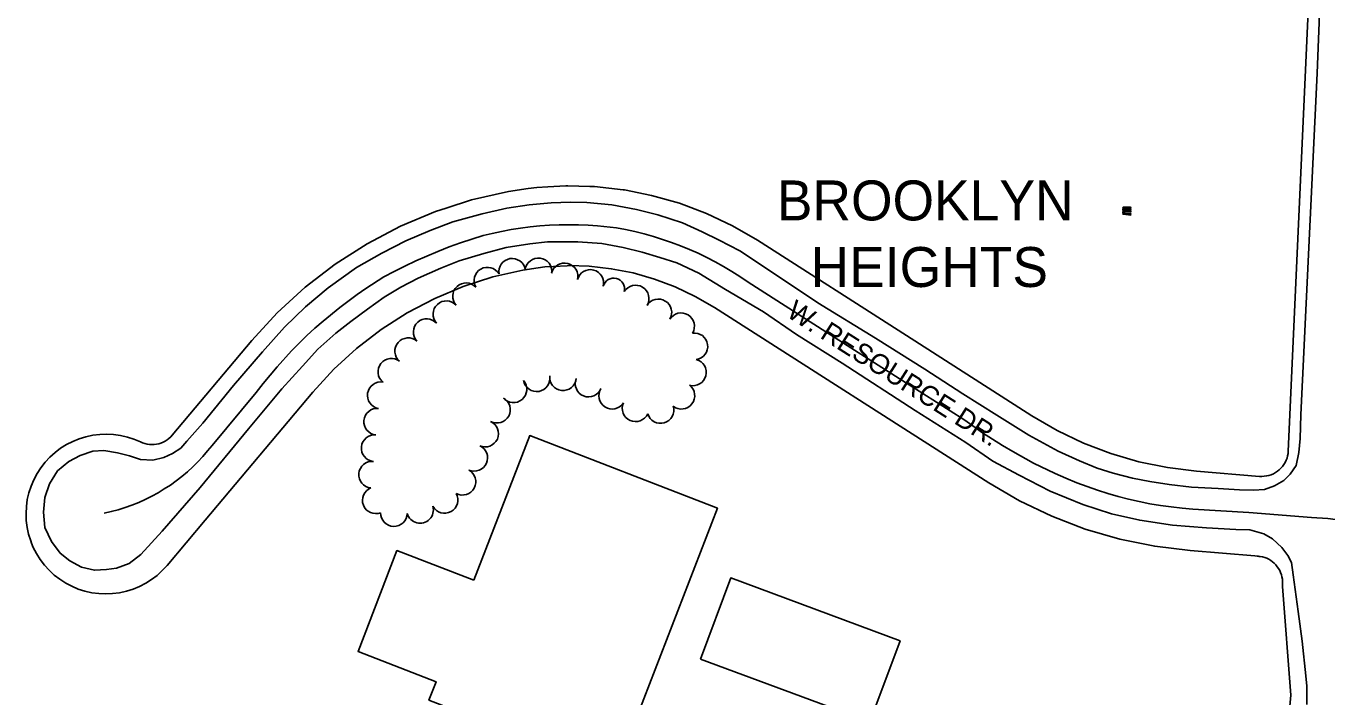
# Model space of a CAD drawing. Extents: x -25029 to 2274964, y -81170 to 687028.
# Drawn here: x -11805 to -10828, y -66764 to -66260 of the extents above; entities that cross this region are included whole.
import ezdxf

# ---------------------------------------------------------------- set-up
doc = ezdxf.new("R2010")
doc.units = 0
for name, color, linetype in [('81911BEA - RW_X_Fee_RW', 7, 'Continuous'), ('BLDG', 7, 'Continuous'), ('CITY-NAME', 7, 'Continuous'), ('GE_X_CL_2000', 7, 'Continuous'), ('PM_P_Cells', 7, 'Continuous'), ('PV_X_EOP', 7, 'Continuous'), ('ROAD', 7, 'Continuous'), ('ROAD-NAME', 7, 'Continuous'), ('TREES', 7, 'Continuous')]:
    doc.layers.add(name, color=color, linetype=linetype)

msp = doc.modelspace()

# ---------------------------------------------------------------- linework, layer by layer
at = {"layer": '81911BEA - RW_X_Fee_RW'}
for p, q in [((-10834.31, -66087.13), (-10856.65, -66579.42)), ((-11081.62, -66603.34), (-11287.7, -66471.65)), ((-11635.25, -66496.54), (-11694.93, -66567.48)), ((-10878.23, -66598.45), (-10925.47, -66594.54)), ((-10861.06, -66681.15), (-10860.97, -66679.1)), ((-10854.75, -66762.77), (-10861.06, -66681.15))]:
    msp.add_line(p, q, dxfattribs=at)
for points in [[(-11255.42, -66421.18), (-11274.16, -66410.27), (-11293.74, -66400.97), (-11314.03, -66393.33), (-11334.88, -66387.41), (-11355.2, -66383.32), (-11356.14, -66383.15), (-11377.7, -66380.82), (-11381.21, -66380.66), (-11397.89, -66380.19), (-11399.37, -66380.28), (-11412.8, -66380.96), (-11421.01, -66381.53), (-11427.64, -66382.37), (-11442.44, -66384.5)], [(-11442.44, -66384.5), (-11470.14, -66390.81), (-11489.16, -66396.92), (-11497.21, -66399.5), (-11523.42, -66410.5), (-11548.6, -66423.71), (-11572.54, -66439.04), (-11595.07, -66456.37), (-11616.03, -66475.58), (-11635.25, -66496.54)], [(-11049.3, -66552.89), (-11143.43, -66492.75), (-11255.42, -66421.18)], [(-11287.7, -66471.65), (-11302.11, -66463.27), (-11317.17, -66456.11), (-11332.78, -66450.24), (-11348.82, -66445.68), (-11365.18, -66442.48), (-11381.75, -66440.65), (-11397.03, -66440.19), (-11398.42, -66440.22), (-11408.59, -66440.73), (-11415.06, -66441.18), (-11420.11, -66441.81), (-11431.57, -66443.48)], [(-11431.57, -66443.48), (-11454.25, -66448.67), (-11476.39, -66455.79), (-11497.84, -66464.79), (-11518.43, -66475.6), (-11538.02, -66488.15), (-11556.46, -66502.33), (-11573.6, -66518.05), (-11589.33, -66535.18)], [(-11589.33, -66535.18), (-11670.24, -66631.33), (-11698.89, -66665.38)], [(-11049.3, -66552.89), (-11030.31, -66563.97), (-11010.48, -66573.47), (-10989.94, -66581.32), (-10968.83, -66587.47), (-10947.3, -66591.89), (-10925.47, -66594.54)], [(-11718.87, -66572.64), (-11723.7, -66570.58), (-11728.69, -66568.96), (-11733.79, -66567.77), (-11738.99, -66567.03), (-11744.23, -66566.75), (-11749.47, -66566.93), (-11754.67, -66567.57), (-11759.81, -66568.66), (-11764.82, -66570.19), (-11769.68, -66572.15), (-11774.36, -66574.54), (-11778.81, -66577.32), (-11782.99, -66580.47), (-11786.89, -66583.99), (-11790.46, -66587.83), (-11793.69, -66591.96), (-11796.54, -66596.36), (-11799, -66601), (-11801.04, -66605.83), (-11802.65, -66610.82), (-11803.82, -66615.93), (-11804.54, -66621.13), (-11804.8, -66626.37), (-11804.61, -66631.61), (-11803.95, -66636.81), (-11802.85, -66641.94), (-11801.3, -66646.95), (-11800.6, -66648.66), (-11799.32, -66651.81), (-11796.92, -66656.47), (-11794.13, -66660.91), (-11790.96, -66665.09), (-11787.43, -66668.97), (-11783.58, -66672.54), (-11779.43, -66675.75), (-11775.02, -66678.58), (-11770.38, -66681.03), (-11765.54, -66683.05), (-11760.55, -66684.65), (-11755.43, -66685.8), (-11750.23, -66686.51), (-11744.99, -66686.75), (-11739.75, -66686.54), (-11734.55, -66685.87), (-11729.43, -66684.75), (-11724.42, -66683.18), (-11719.57, -66681.19), (-11714.91, -66678.78), (-11710.48, -66675.97), (-11706.31, -66672.78), (-11702.44, -66669.24), (-11698.89, -66665.38)], [(-11718.87, -66572.64), (-11717.26, -66573.33), (-11715.59, -66573.88), (-11713.88, -66574.27), (-11712.14, -66574.51), (-11710.38, -66574.6), (-11708.62, -66574.54), (-11706.88, -66574.32), (-11705.16, -66573.95), (-11703.49, -66573.43), (-11701.86, -66572.77), (-11700.3, -66571.96), (-11698.81, -66571.03), (-11697.42, -66569.96), (-11696.12, -66568.78), (-11694.93, -66567.48)], [(-10878.23, -66598.45), (-10876.45, -66598.52), (-10874.67, -66598.42), (-10872.9, -66598.17), (-10871.17, -66597.76), (-10869.47, -66597.19), (-10867.84, -66596.48), (-10866.27, -66595.63), (-10864.79, -66594.64), (-10863.4, -66593.52), (-10862.12, -66592.28), (-10860.95, -66590.93), (-10859.9, -66589.49), (-10858.99, -66587.95), (-10858.22, -66586.35), (-10857.6, -66584.67), (-10857.13, -66582.96), (-10856.81, -66581.2), (-10856.65, -66579.42)], [(-11081.62, -66603.34), (-11058.44, -66616.85), (-11034.2, -66628.46), (-11009.09, -66638.05), (-10983.29, -66645.57), (-10956.96, -66650.97), (-10930.28, -66654.2)], [(-10879.35, -66658.26), (-10880.12, -66658.26), (-10881.82, -66658.11), (-10930.28, -66654.2)], [(-10860.97, -66679.1), (-10860.96, -66677.4), (-10861.1, -66675.7), (-10861.39, -66674.02), (-10861.82, -66672.36), (-10862.38, -66670.75), (-10863.09, -66669.2), (-10863.92, -66667.71), (-10864.87, -66666.3), (-10865.95, -66664.97), (-10867.13, -66663.74), (-10868.41, -66662.61), (-10869.79, -66661.6), (-10871.24, -66660.71), (-10872.77, -66659.95), (-10874.35, -66659.32), (-10875.99, -66658.82), (-10877.72, -66658.63), (-10878.44, -66658.53), (-10879.35, -66658.26)], [(-10951.7, -67055.8), (-10924.57, -67011.35), (-10901.61, -66964.61), (-10883.01, -66915.97), (-10868.93, -66865.84), (-10859.49, -66814.63), (-10854.75, -66762.77)]]:
    msp.add_lwpolyline(points, dxfattribs=at)
at = {"layer": 'BLDG'}
for points in [[(-11468.46, -66676.5), (-11526.14, -66654.23), (-11555.43, -66730.07), (-11496.78, -66752.72), (-11502.11, -66766.52), (-11362.04, -66820.61), (-11285.44, -66622.27), (-11426.48, -66567.8)], [(-11298.07, -66735.62), (-11170.86, -66782.9), (-11148.23, -66722.02), (-11275.44, -66674.74)]]:
    msp.add_lwpolyline(points, close=True, dxfattribs=at)
at = {"layer": 'GE_X_CL_2000'}
for points in [[(-11746.04, -66626.11), (-11740.75, -66624.9), (-11735.5, -66623.48), (-11730.32, -66621.85), (-11725.2, -66620.02), (-11720.16, -66617.99), (-11715.21, -66615.76), (-11710.35, -66613.34), (-11705.58, -66610.73), (-11700.93, -66607.93), (-11696.39, -66604.95), (-11691.97, -66601.79), (-11687.68, -66598.46), (-11683.52, -66594.96), (-11679.51, -66591.29), (-11675.64, -66587.48), (-11671.93, -66583.51), (-11668.38, -66579.4), (-11664.99, -66575.15), (-11631.87, -66535.39), (-11626.64, -66528.63), (-11621.51, -66522.34), (-11616.25, -66516.15), (-11605.28, -66504.19), (-11593.75, -66492.75), (-11587.8, -66487.24), (-11581.7, -66481.87), (-11569.15, -66471.58), (-11556.11, -66461.89), (-11549.43, -66457.28), (-11536.02, -66448.72), (-11528.3, -66444.61), (-11520.21, -66440.54), (-11512.02, -66436.66), (-11503.74, -66432.98), (-11495.37, -66429.49), (-11486.94, -66426.2), (-11478.42, -66423.12), (-11469.83, -66420.23), (-11461.44, -66417.63), (-11454.64, -66415.98), (-11447.55, -66414.47), (-11440.41, -66413.14), (-11433.26, -66412.02), (-11426.07, -66411.1), (-11418.86, -66410.39), (-11411.62, -66409.87), (-11404.37, -66409.55), (-11397.12, -66409.44), (-11389.88, -66409.53), (-11382.64, -66409.82), (-11375.41, -66410.31), (-11361.23, -66411.88), (-11354.39, -66413.15), (-11347.38, -66414.67), (-11340.43, -66416.38), (-11333.52, -66418.32), (-11326.66, -66420.45), (-11319.89, -66422.78), (-11313.17, -66425.31), (-11306.53, -66428.04), (-11299.98, -66430.95), (-11293.52, -66434.06), (-11287.16, -66437.36), (-11280.89, -66440.85), (-11274.73, -66444.51), (-11268.68, -66448.37), (-11262.4, -66452.62), (-11185.34, -66502.04), (-11151.76, -66523.23), (-11100.37, -66555.73), (-11093.67, -66560.61), (-11086.33, -66565.68), (-11071.27, -66575.33), (-11063.59, -66579.87), (-11047.91, -66588.43), (-11031.84, -66596.23), (-11023.69, -66599.85), (-11015.39, -66603.29), (-11007.76, -66606.18), (-11000.07, -66608.84), (-10992.29, -66611.32), (-10984.46, -66613.55), (-10976.57, -66615.58), (-10968.63, -66617.37), (-10960.62, -66618.97), (-10952.59, -66620.31), (-10944.52, -66621.45), (-10936.42, -66622.36), (-10928.32, -66623.04), (-10886.33, -66625.62), (-10839.11, -66629.24)], [(-10839.11, -66629.24), (-10827.03, -66630.16), (-10821.12, -66630.76)]]:
    msp.add_lwpolyline(points, dxfattribs=at)
at = {"layer": 'PM_P_Cells'}
for p, q in [((-10980.93, -66401.63), (-10980.92, -66401.25)), ((-10978.68, -66401.68), (-10980.93, -66401.63)), ((-10980.92, -66401.25), (-10978.67, -66401.3)), ((-10980.91, -66400.69), (-10980.88, -66399.44)), ((-10979.66, -66400.72), (-10980.91, -66400.69)), ((-10980.88, -66399.44), (-10974.88, -66399.57)), ((-10980.87, -66398.69), (-10978.04, -66398.25)), ((-10980.87, -66399.07), (-10980.87, -66398.69)), ((-10974.87, -66399.19), (-10980.87, -66399.07)), ((-10980.87, -66399.13), (-10980.87, -66399.13)), ((-10980.85, -66398.19), (-10980.85, -66397.82)), ((-10980.85, -66397.82), (-10974.85, -66397.94)), ((-10978.04, -66398.25), (-10980.85, -66398.19)), ((-10975.47, -66397.55), (-10980.21, -66397.45)), ((-10980.19, -66396.2), (-10979.31, -66396.22)), ((-10979.64, -66399.84), (-10979.66, -66400.72)), ((-10974.89, -66399.94), (-10979.64, -66399.84)), ((-10979.33, -66397.1), (-10976.33, -66397.16)), ((-10979.31, -66396.22), (-10979.32, -66396.6)), ((-10979.32, -66396.6), (-10979.31, -66396.22)), ((-10976.32, -66396.66), (-10979.32, -66396.6)), ((-10979.31, -66396.22), (-10976.31, -66396.29)), ((-10974.94, -66402.19), (-10978.68, -66401.68)), ((-10978.67, -66401.3), (-10974.91, -66400.94)), ((-10974.86, -66398.32), (-10977.68, -66398.76)), ((-10977.68, -66398.76), (-10974.87, -66398.82)), ((-10974.92, -66401.32), (-10976.92, -66401.52)), ((-10976.92, -66401.52), (-10974.93, -66401.82)), ((-10976.32, -66396.66), (-10976.31, -66396.29)), ((-10976.31, -66396.29), (-10976.32, -66396.66)), ((-10976.31, -66396.29), (-10975.44, -66396.3)), ((-10974.93, -66401.82), (-10974.94, -66402.19)), ((-10974.91, -66400.94), (-10974.92, -66401.32)), ((-10974.88, -66399.57), (-10974.89, -66399.94)), ((-10974.88, -66399.25), (-10974.88, -66399.25)), ((-10974.87, -66398.82), (-10974.87, -66399.19)), ((-10974.85, -66397.94), (-10974.86, -66398.32))]:
    msp.add_line(p, q, dxfattribs=at)
for centre, radius, start, end in [((-10980.2, -66396.83), 0.625, 88.79383, 268.79383), ((-10979.33, -66396.85), 0.25, 88.79383, 268.79383), ((-10976.33, -66396.91), 0.25, 268.79383, 88.79383), ((-10975.45, -66396.93), 0.625, 268.79383, 88.79383)]:
    msp.add_arc(centre, radius, start, end, dxfattribs=at)
at = {"layer": 'PV_X_EOP'}
for p, q in [((-10831.9, -66220.66), (-10834.91, -66295.55)), ((-10834.91, -66295.55), (-10841.92, -66442.32)), ((-11364.69, -66394.6), (-11383.6, -66392.74)), ((-11346.33, -66398.14), (-11364.69, -66394.6)), ((-11330.09, -66401.97), (-11346.33, -66398.14)), ((-11311.8, -66408.12), (-11330.09, -66401.97)), ((-11296.92, -66414.89), (-11311.8, -66408.12)), ((-11284.08, -66421.18), (-11296.92, -66414.89)), ((-11268.66, -66429.02), (-11284.08, -66421.18)), ((-11246.29, -66443.77), (-11268.66, -66429.02)), ((-11209.95, -66468.02), (-11246.29, -66443.77)), ((-10841.92, -66442.32), (-10847.15, -66552.16)), ((-11166.61, -66494.79), (-11209.95, -66468.02)), ((-11129.76, -66518), (-11166.61, -66494.79)), ((-11101.12, -66536.52), (-11129.76, -66518)), ((-11075.59, -66552.42), (-11101.12, -66536.52)), ((-11051.6, -66567.49), (-11075.59, -66552.42)), ((-10847.15, -66552.16), (-10847.84, -66569.96)), ((-11029.58, -66579.48), (-11051.6, -66567.49)), ((-10847.84, -66569.96), (-10848.62, -66580.55)), ((-11013.44, -66586.91), (-11029.58, -66579.48)), ((-11000.08, -66592.37), (-11013.44, -66586.91)), ((-10848.62, -66580.55), (-10850.79, -66590.25)), ((-10988.23, -66596.08), (-11000.08, -66592.37)), ((-10973.55, -66599.87), (-10988.23, -66596.08)), ((-10855.28, -66596.7), (-10860.08, -66601.52)), ((-10850.79, -66590.25), (-10855.28, -66596.7)), ((-10960.53, -66602.2), (-10973.55, -66599.87)), ((-10946.17, -66604.64), (-10960.53, -66602.2)), ((-10929.24, -66606.52), (-10946.17, -66604.64)), ((-10909.33, -66607.69), (-10929.24, -66606.52)), ((-10893.37, -66608.62), (-10909.33, -66607.69)), ((-10866.98, -66605.58), (-10874.48, -66608.35)), ((-10860.08, -66601.52), (-10866.98, -66605.58)), ((-10882.7, -66608.9), (-10893.37, -66608.62)), ((-10874.48, -66608.35), (-10882.7, -66608.9))]:
    msp.add_line(p, q, dxfattribs=at)
at = {"layer": 'ROAD'}
msp.add_lwpolyline([(-11383.6, -66392.74), (-11395.89, -66392.41), (-11410.33, -66392.94), (-11426.86, -66394.55), (-11443.54, -66397.07), (-11462.19, -66401.23), (-11484.21, -66407.42), (-11501.14, -66413.69), (-11519.6, -66421.67), (-11537.6, -66430.81), (-11556.49, -66441.68), (-11577.91, -66456.94), (-11594.91, -66471.05), (-11610.61, -66486.47), (-11627.23, -66504.98), (-11648.85, -66530.21), (-11671.89, -66558.51), (-11683.99, -66571.97), (-11688.52, -66577.16), (-11694.85, -66581.23), (-11701.3, -66584.31), (-11709.56, -66586.21), (-11718.88, -66585.74), (-11727.15, -66583.11), (-11736.15, -66580.89), (-11746.28, -66579.13), (-11754.5, -66579.55), (-11764.21, -66582.89), (-11772.74, -66587.33), (-11781.14, -66594.39), (-11787.27, -66604.05), (-11790.66, -66614.21), (-11791.66, -66625.29), (-11790.77, -66636.84), (-11785.61, -66647.38), (-11779.2, -66656.04), (-11771.86, -66661.97), (-11763.01, -66666.66), (-11753.38, -66668.9), (-11744.45, -66668.43), (-11736.86, -66667.51), (-11727.43, -66663.87), (-11718.55, -66657.18), (-11702.59, -66639.72), (-11673.9, -66606.83), (-11637.56, -66562.83), (-11612.57, -66532.81), (-11597.04, -66515.77), (-11585.66, -66502.99), (-11572.04, -66490.91), (-11560.77, -66482.16), (-11548.42, -66472.81), (-11535.73, -66463.81), (-11523.37, -66456.37), (-11510.24, -66449.51), (-11493.21, -66442.05), (-11479.55, -66436.62), (-11460.87, -66431.04), (-11444.13, -66426.61), (-11426.45, -66423.91), (-11413.18, -66422.36), (-11401.93, -66422.24), (-11390.26, -66422.2), (-11372.4, -66423.53), (-11356.36, -66426.51), (-11341.89, -66430.01), (-11328.77, -66434.04), (-11315.87, -66438.21), (-11299.46, -66445.94), (-11279.27, -66458.01), (-11250.8, -66474.84), (-11226.01, -66491.84), (-11191.87, -66513.56), (-11136.82, -66548.99), (-11098.85, -66573.01), (-11078.65, -66586.92), (-11058.78, -66597.64), (-11035.55, -66609.58), (-11011, -66619.51), (-10989.34, -66626.67), (-10968.25, -66631.35), (-10943.66, -66635.05), (-10918.19, -66637.01), (-10896.01, -66638.25), (-10885.56, -66638.67), (-10875.1, -66641.64), (-10868.62, -66645.35), (-10861.59, -66651.98), (-10857.01, -66657.9), (-10854.32, -66663.21), (-10853.02, -66672.51), (-10849.16, -66699.84), (-10846.23, -66722.13), (-10843.47, -66748.23), (-10842.62, -66756.03), (-10842.77, -66769.68)], dxfattribs=at)
at = {"layer": 'TREES'}
for centre, radius, start, end in [((-11458.18, -66451.45), 10, 29.9114, 209.9114), ((-11439.65, -66444.82), 10, 9.49093, 189.49093), ((-11419.87, -66444.46), 10, 352.54831, 172.54831), ((-11400.27, -66448.24), 10, 345.65318, 165.65318), ((-11380.89, -66453.19), 10, 345.65318, 165.65318), ((-11363.31, -66457.69), 8.14, 345.65318, 165.65318), ((-11474.24, -66463.17), 10, 42.35308, 222.35308), ((-11346.88, -66464.9), 10, 328.69231, 148.69231), ((-11489.02, -66476.65), 10, 42.35308, 222.35308), ((-11329.79, -66475.3), 10, 328.69231, 148.69231), ((-11503.8, -66490.12), 10, 42.35308, 222.35308), ((-11312.7, -66485.69), 10, 328.69231, 148.69231), ((-11517.72, -66504.44), 10, 49.25448, 229.25448), ((-11302.74, -66500.79), 10, 278.14661, 98.14661), ((-11530.43, -66519.87), 10, 51.79694, 231.79694), ((-11303.85, -66520.36), 10, 255.37078, 75.37078), ((-11538.34, -66537.58), 10, 80.07816, 260.07816), ((-11438.67, -66533.09), 10, 220.66845, 40.66845), ((-11421.25, -66524.78), 10, 190.32577, 10.32577), ((-11401.46, -66524.02), 10, 174.10434, 354.10434), ((-11382.23, -66528.76), 10, 158.22289, 338.22289), ((-11364.53, -66537.87), 10, 147.29461, 327.29461), ((-11312.5, -66537.94), 10, 232.24706, 52.24706), ((-11541.02, -66557.38), 10, 84.46717, 264.46717), ((-11451.03, -66548.4), 10, 241.4916, 61.4916), ((-11346.98, -66547.33), 10, 156.02778, 336.02778), ((-11328.23, -66548.62), 10, 196.10587, 16.10587), ((-11459.89, -66566.31), 10, 245.84526, 65.84526), ((-11542.95, -66577.29), 10, 84.46717, 264.46717), ((-11468.08, -66584.56), 10, 245.84526, 65.84526), ((-11544.88, -66597.2), 10, 84.46717, 264.46717), ((-11476.9, -66602.49), 10, 241.77324, 61.77324), ((-11542.13, -66616.43), 10, 111.80093, 291.80093), ((-11490.39, -66616.12), 10, 208.82257, 28.82257), ((-11528.42, -66626), 10, 178.3904, 358.3904), ((-11508.79, -66623.61), 10, 195.47151, 15.47151)]:
    msp.add_arc(centre, radius, start, end, dxfattribs=at)

# ---------------------------------------------------------------- texts
at = {"layer": 'CITY-NAME'}
for s, p in [('BROOKLYN', (-11240.83, -66406.23)), ('HEIGHTS', (-11215.46, -66456.23))]:
    msp.add_text(s, height=30, dxfattribs=at).set_placement(p)
at = {"layer": 'ROAD-NAME'}
msp.add_text('W. RESOURCE DR.', height=15, rotation=327.49273, dxfattribs=at).set_placement((-11234.46, -66477.9))

doc.saveas('drawing.dxf')
